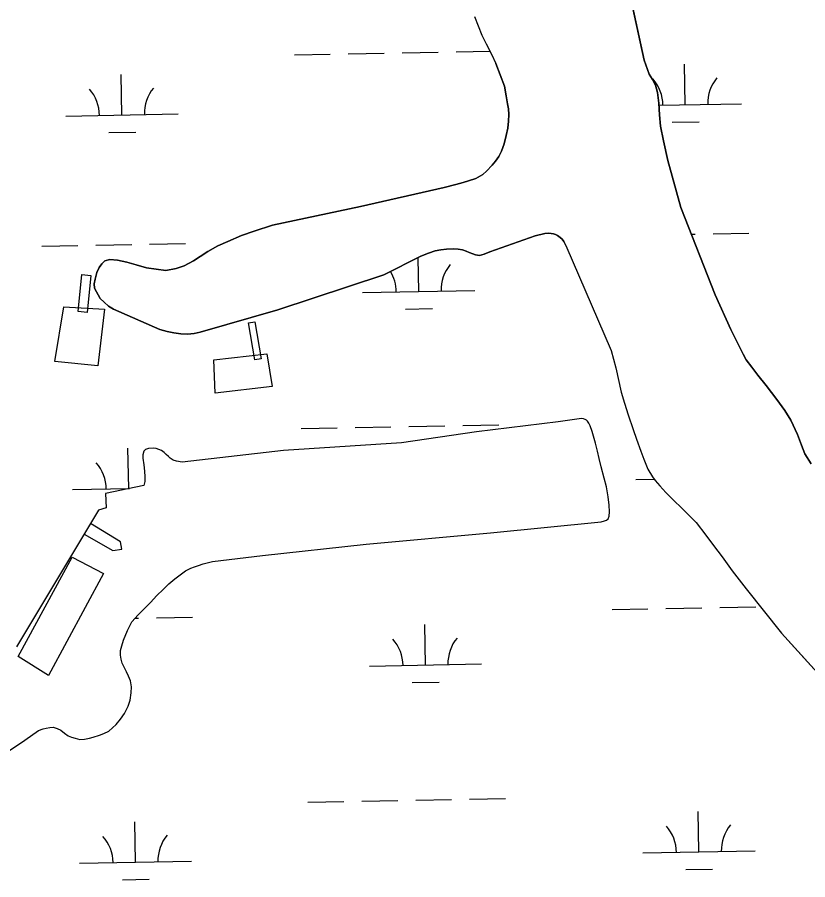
# Model space of a CAD drawing. Extents: x 3925854 to 3964121, y 224593 to 250589.
# Drawn here: x 3959969 to 3960673, y 230920 to 231688 of the extents above; entities that cross this region are included whole.
import ezdxf

# ---------------------------------------------------------------- set-up
doc = ezdxf.new("R2010")
doc.units = 0
for name, color, linetype in [('V-BLDG-OTLN', 7, 'Continuous'), ('V-CHAN-DOCK', 7, 'Continuous'), ('V-TOPO-SHOR', 7, 'Continuous'), ('V-WETL-SWMP', 7, 'Continuous')]:
    doc.layers.add(name, color=color, linetype=linetype)

msp = doc.modelspace()

# ---------------------------------------------------------------- linework, layer by layer
at = {"layer": 'V-BLDG-OTLN'}
for points in [[(3960002.711, 231381.109), (3960010.633, 231429.762), (3960047.014, 231427.794), (3960041.134, 231377.337)], [(3960145.578, 231353.003), (3960144.439, 231382.736), (3960191.617, 231387.89), (3960196.348, 231358.909)], [(3959969.933, 231118.433), (3960018.278, 231206.87), (3960046.141, 231192.386), (3959997.016, 231101.646)]]:
    msp.add_lwpolyline(points, close=True, dxfattribs=at)
at = {"layer": 'V-CHAN-DOCK'}
for points in [[(3960023.497, 231425.656), (3960026.895, 231458.507), (3960034.857, 231457.684), (3960031.458, 231424.833)], [(3960180.954, 231382.61), (3960175.29, 231415.461), (3960180.98, 231416.442), (3960186.644, 231383.591)]]:
    msp.add_lwpolyline(points, close=True, dxfattribs=at)
for points in [[(3960028.868, 231227.325), (3960054.3, 231212.872), (3960062.464, 231214.156), (3960061.245, 231220.628), (3960034.651, 231236.804)], [(3960028.9, 231227.39), (3960028.868, 231227.325)]]:
    msp.add_lwpolyline(points, dxfattribs=at)
at = {"layer": 'V-TOPO-SHOR'}
for points in [[(3960503.845, 231758.83), (3960527.792, 231649.518), (3960532.142, 231637.079), (3960535.132, 231632.215), (3960537.825, 231627.058), (3960539.56, 231620.73), (3960540.614, 231611.243), (3960541.227, 231600.659), (3960542.353, 231590.513), (3960544.864, 231577.494), (3960548.894, 231560.06), (3960560.377, 231518.19), (3960590.796, 231440.444), (3960604.903, 231409.513), (3960615.747, 231387.71), (3960618.442, 231382.553), (3960623.483, 231376.137), (3960629.033, 231368.907), (3960636.483, 231359.687), (3960645.83, 231347.223), (3960652.839, 231337.637), (3960658.454, 231328.791), (3960664.125, 231316.124), (3960667.754, 231306.554), (3960670.877, 231298.897), (3960676.345, 231290.053)], [(3960376.672, 231688.162), (3960379.717, 231679.843), (3960383.133, 231671.669), (3960386.844, 231664.01), (3960391.651, 231654.876), (3960395.432, 231646.479)], [(3960457.851, 231484.294), (3960456.032, 231487.829), (3960454.572, 231489.967), (3960452.743, 231491.593), (3960450.545, 231493.366), (3960448.712, 231494.257), (3960446.951, 231494.853), (3960444.823, 231495.158), (3960442.693, 231495.535), (3960439.31, 231495.183), (3960430.631, 231493.094), (3960390.072, 231478.811), (3960385.136, 231476.706), (3960381.018, 231475.623), (3960377.565, 231476.079), (3960374.925, 231476.901), (3960371.916, 231478.238), (3960369.057, 231479.428), (3960365.754, 231480.472), (3960361.865, 231481.226), (3960357.529, 231481.468), (3960351.723, 231481.201), (3960346.427, 231480.491), (3960341.647, 231479.559), (3960335.466, 231477.679), (3960328.839, 231474.844), (3960295.692, 231458.395), (3960201.332, 231427.101), (3960132.233, 231407.15), (3960126.789, 231406.075), (3960120.762, 231405.515), (3960115.105, 231405.909), (3960108.642, 231406.675), (3960102.842, 231407.953), (3960096.311, 231409.747), (3960055.097, 231427.581), (3960050.483, 231430.397), (3960046.604, 231434.015), (3960043.165, 231437.339), (3960038.066, 231446.549), (3960037.716, 231450.152), (3960038.545, 231454.557), (3960040.19, 231460.279), (3960042.342, 231464.678), (3960044.636, 231468.049), (3960047.22, 231470.755), (3960051.636, 231471.836), (3960058.542, 231471.436), (3960066.91, 231469.558), (3960075.276, 231467.093), (3960084.301, 231464.406), (3960101.632, 231462.044), (3960110.68, 231463.91), (3960118.04, 231466.3), (3960126.365, 231470.671), (3960132.116, 231474.611), (3960139.118, 231479.059), (3960147.888, 231484.163), (3960156.725, 231488.087), (3960168.947, 231493.174), (3960180.359, 231497.307), (3960196.477, 231502.595), (3960274.966, 231519.268), (3960349.56, 231536.03), (3960360.007, 231538.627), (3960366.336, 231540.36), (3960371.193, 231541.88), (3960377.745, 231544.2), (3960384.008, 231547.698), (3960387.256, 231550.549), (3960392.423, 231555.814), (3960395.38, 231559.474), (3960398.266, 231563.65), (3960400.642, 231568.268), (3960403.024, 231575.016), (3960404.75, 231582.211), (3960406.251, 231588.963), (3960406.796, 231595.06), (3960407.189, 231600.938), (3960406.847, 231606.009), (3960405.913, 231610.569), (3960404.625, 231617.631), (3960403.198, 231626.308), (3960395.432, 231646.479)], [(3960457.851, 231484.294), (3960498.262, 231390.993), (3960502.45, 231375.543), (3960507.269, 231353.695), (3960510.161, 231343.908), (3960513.419, 231333.752), (3960517.912, 231320.575), (3960520.81, 231311.965), (3960524.728, 231301.436), (3960527.413, 231294.149), (3960530.897, 231285.167), (3960534.978, 231278.46)], [(3960496.507, 231253.157), (3960495.513, 231260.73), (3960494.012, 231269.483), (3960492.066, 231277.282), (3960489.396, 231287.362), (3960487.739, 231294.645), (3960486.008, 231301.414), (3960484.28, 231308.33), (3960482.472, 231314.732), (3960481.317, 231318.926), (3960479.502, 231323.858), (3960478.265, 231326.362), (3960477.245, 231327.984), (3960476.295, 231328.945), (3960475.121, 231329.463), (3960473.507, 231329.985), (3960471.744, 231330.362), (3960451.008, 231327.374), (3960378.361, 231318.463), (3960311.517, 231308.864), (3960206.547, 231301.87), (3960116.258, 231291.649), (3960111.118, 231292.261), (3960108.181, 231293.232), (3960105.398, 231295.007), (3960103.862, 231296.41), (3960101.959, 231298.331), (3960100.133, 231300.177), (3960097.79, 231301.952), (3960095.514, 231302.919), (3960093.02, 231303.591), (3960090.23, 231304.045), (3960086.259, 231303.55), (3960083.536, 231302.681), (3960081.985, 231301.219), (3960081.088, 231298.137), (3960081.148, 231295.124), (3960081.928, 231289.24), (3960082.563, 231283.506), (3960082.978, 231278.359), (3960082.813, 231274.247), (3960082.061, 231270.649), (3960048.003, 231263.538), (3960048.603, 231250.822), (3960041.613, 231248.796), (3959968.571, 231127.088)], [(3960534.978, 231278.46), (3960537.61, 231275.142), (3960541.626, 231270.345), (3960546.889, 231264.441), (3960553.765, 231257.574), (3960561.299, 231250.558), (3960567.881, 231243.912), (3960573.878, 231237.711), (3960582.715, 231226.571), (3960589.506, 231217.353), (3960597.026, 231207.322), (3960606.005, 231194.715), (3960618.567, 231178.708), (3960649.904, 231139.169), (3960699.32, 231084.922)], [(3959931.287, 231014.171), (3959975.889, 231043.941), (3959988.277, 231052.553), (3959992.326, 231054.003), (3959994.974, 231054.726), (3959998.21, 231055.371), (3960001.151, 231055.578), (3960004.892, 231054.458), (3960007.97, 231052.825), (3960011.487, 231050.089), (3960014.635, 231047.945), (3960017.641, 231046.608), (3960020.871, 231045.637), (3960025.055, 231044.586), (3960029.024, 231044.789), (3960033.509, 231045.649), (3960036.968, 231046.661), (3960042.637, 231048.471), (3960046.465, 231049.85), (3960050.882, 231052.033), (3960057.231, 231057.806), (3960061.37, 231062.637), (3960064.774, 231067.837), (3960068.186, 231074.362), (3960069.828, 231079.72), (3960070.813, 231086.107), (3960070.987, 231091.545), (3960070.058, 231096.841), (3960068.46, 231100.89), (3960066.642, 231104.793), (3960064.604, 231108.992), (3960062.859, 231112.674), (3960061.771, 231116.133), (3960061.128, 231119.738), (3960061.368, 231123.776), (3960062.417, 231128.034), (3960063.912, 231133.17), (3960067.334, 231141.68), (3960071.338, 231149.229), (3960076.877, 231155.522), (3960083.081, 231161.74), (3960088.25, 231166.932), (3960093.419, 231172.418), (3960099.549, 231178.341), (3960104.421, 231183.094), (3960109.586, 231187.553), (3960115.486, 231192.005), (3960119.099, 231194.78), (3960123.742, 231197.111), (3960127.127, 231198.344), (3960130.586, 231199.577), (3960134.783, 231200.951), (3960143.245, 231203.189), (3960187.728, 231208.268), (3960280.146, 231218.406), (3960390.791, 231228.458), (3960489.234, 231238.276), (3960492.251, 231239.142), (3960494.237, 231239.793), (3960495.566, 231240.963), (3960496.533, 231243.384), (3960496.92, 231247.277), (3960496.507, 231253.157)]]:
    msp.add_lwpolyline(points, dxfattribs=at)
at = {"layer": 'V-WETL-SWMP'}
for p, q in [((3960527.792, 231649.518), (3960503.845, 231758.831)), ((3960376.672, 231688.162), (3960379.718, 231679.843)), ((3960379.718, 231679.843), (3960383.133, 231671.67)), ((3960383.133, 231671.67), (3960386.844, 231664.01)), ((3960386.844, 231664.01), (3960391.65, 231654.875)), ((3960216.135, 231654.142), (3960248.13, 231654.724)), ((3960264.127, 231655.015), (3960296.122, 231655.597)), ((3960312.119, 231655.887), (3960344.114, 231656.469)), ((3960360.111, 231656.76), (3960390.369, 231657.31)), ((3960391.65, 231654.875), (3960395.431, 231646.479)), ((3960395.431, 231646.479), (3960403.197, 231626.309)), ((3960532.141, 231637.078), (3960527.792, 231649.518)), ((3960564.316, 231609.723), (3960563.662, 231645.717)), ((3960062.491, 231600.598), (3960061.837, 231636.592)), ((3960535.131, 231632.214), (3960532.141, 231637.078)), ((3960537.825, 231627.057), (3960535.131, 231632.214)), ((3960403.197, 231626.309), (3960404.625, 231617.631)), ((3960539.559, 231620.729), (3960537.825, 231627.057)), ((3960540.615, 231611.244), (3960539.559, 231620.729)), ((3960404.625, 231617.631), (3960405.914, 231610.57)), ((3960405.914, 231610.57), (3960406.847, 231606.009)), ((3960406.847, 231606.009), (3960407.19, 231600.937)), ((3960541.226, 231600.66), (3960540.615, 231611.244)), ((3960540.728, 231609.294), (3960614.308, 231610.632)), ((3960012.499, 231599.689), (3960112.483, 231601.507)), ((3960407.19, 231600.937), (3960406.795, 231595.06)), ((3960542.353, 231590.513), (3960541.226, 231600.66)), ((3960406.795, 231595.06), (3960406.251, 231588.964)), ((3960544.863, 231577.494), (3960542.353, 231590.513)), ((3960552.599, 231594.076), (3960576.595, 231594.513)), ((3960050.774, 231584.951), (3960074.77, 231585.388)), ((3960404.749, 231582.21), (3960403.024, 231575.017)), ((3960406.251, 231588.964), (3960404.749, 231582.21)), ((3960403.024, 231575.017), (3960400.641, 231568.267)), ((3960548.894, 231560.059), (3960544.863, 231577.494)), ((3960400.641, 231568.267), (3960398.267, 231563.649)), ((3960395.381, 231559.474), (3960392.424, 231555.814)), ((3960398.267, 231563.649), (3960395.381, 231559.474)), ((3960560.378, 231518.191), (3960548.894, 231560.059)), ((3960392.424, 231555.814), (3960387.255, 231550.548)), ((3960377.745, 231544.2), (3960371.193, 231541.88)), ((3960384.008, 231547.698), (3960377.745, 231544.2)), ((3960387.255, 231550.548), (3960384.008, 231547.698)), ((3960349.56, 231536.031), (3960274.966, 231519.267)), ((3960360.008, 231538.627), (3960349.56, 231536.031)), ((3960366.336, 231540.36), (3960360.008, 231538.627)), ((3960371.193, 231541.88), (3960366.336, 231540.36)), ((3960274.966, 231519.267), (3960196.476, 231502.594)), ((3960590.796, 231440.445), (3960560.378, 231518.191)), ((3960196.476, 231502.594), (3960180.358, 231497.307)), ((3960168.948, 231493.173), (3960156.725, 231488.087)), ((3960180.358, 231497.307), (3960168.948, 231493.173)), ((3960390.071, 231478.812), (3960430.63, 231493.095)), ((3960430.63, 231493.095), (3960439.311, 231495.184)), ((3960439.311, 231495.184), (3960442.693, 231495.535)), ((3960442.693, 231495.535), (3960444.823, 231495.158)), ((3960444.823, 231495.158), (3960446.952, 231494.854)), ((3960446.952, 231494.854), (3960448.713, 231494.257)), ((3960448.713, 231494.257), (3960450.546, 231493.367)), ((3960450.546, 231493.367), (3960452.742, 231491.593)), ((3960452.742, 231491.593), (3960454.571, 231489.967)), ((3960454.571, 231489.967), (3960456.031, 231487.829)), ((3960569.698, 231494.37), (3960573.006, 231494.43)), ((3960589.003, 231494.721), (3960620.998, 231495.302)), ((3959991.194, 231483.851), (3960023.188, 231484.432)), ((3960039.186, 231484.723), (3960071.181, 231485.305)), ((3960087.178, 231485.596), (3960119.173, 231486.178)), ((3960147.887, 231484.162), (3960139.118, 231479.06)), ((3960156.725, 231488.087), (3960147.887, 231484.162)), ((3960456.031, 231487.829), (3960457.851, 231484.293)), ((3960457.851, 231484.293), (3960498.261, 231390.994)), ((3960132.116, 231474.611), (3960126.365, 231470.67)), ((3960139.118, 231479.06), (3960132.116, 231474.611)), ((3960295.691, 231458.395), (3960328.838, 231474.844)), ((3960328.838, 231474.844), (3960335.466, 231477.678)), ((3960335.466, 231477.678), (3960341.647, 231479.559)), ((3960341.647, 231479.559), (3960346.428, 231480.491)), ((3960346.428, 231480.491), (3960351.723, 231481.201)), ((3960351.723, 231481.201), (3960357.529, 231481.467)), ((3960357.529, 231481.467), (3960361.864, 231481.226)), ((3960361.864, 231481.226), (3960365.755, 231480.472)), ((3960365.755, 231480.472), (3960369.057, 231479.428)), ((3960369.057, 231479.428), (3960371.917, 231478.238)), ((3960371.917, 231478.238), (3960374.924, 231476.901)), ((3960374.924, 231476.901), (3960377.565, 231476.08)), ((3960377.565, 231476.08), (3960381.017, 231475.622)), ((3960381.017, 231475.622), (3960385.137, 231476.705)), ((3960385.137, 231476.705), (3960390.071, 231478.812)), ((3960044.636, 231468.049), (3960042.342, 231464.679)), ((3960047.221, 231470.755), (3960044.636, 231468.049)), ((3960051.636, 231471.836), (3960047.221, 231470.755)), ((3960058.541, 231471.436), (3960051.636, 231471.836)), ((3960066.91, 231469.559), (3960058.541, 231471.436)), ((3960075.275, 231467.093), (3960066.91, 231469.559)), ((3960084.301, 231464.405), (3960075.275, 231467.093)), ((3960126.365, 231470.67), (3960118.04, 231466.301)), ((3960326.826, 231443.516), (3960326.28, 231473.575)), ((3960040.19, 231460.28), (3960038.546, 231454.556)), ((3960042.342, 231464.679), (3960040.19, 231460.28)), ((3960101.632, 231462.044), (3960084.301, 231464.405)), ((3960110.68, 231463.911), (3960101.632, 231462.044)), ((3960118.04, 231466.301), (3960110.68, 231463.911)), ((3960038.546, 231454.556), (3960037.716, 231450.151)), ((3960201.332, 231427.101), (3960295.691, 231458.395)), ((3960037.716, 231450.151), (3960038.066, 231446.549)), ((3960038.066, 231446.549), (3960043.166, 231437.339)), ((3960276.835, 231442.607), (3960376.818, 231444.425)), ((3960043.166, 231437.339), (3960046.604, 231434.015)), ((3960604.903, 231409.514), (3960590.796, 231440.445)), ((3960046.604, 231434.015), (3960050.482, 231430.396)), ((3960050.482, 231430.396), (3960055.098, 231427.581)), ((3960315.109, 231427.869), (3960339.105, 231428.305)), ((3960055.098, 231427.581), (3960096.311, 231409.747)), ((3960132.233, 231407.15), (3960201.332, 231427.101)), ((3960096.311, 231409.747), (3960102.843, 231407.952)), ((3960102.843, 231407.952), (3960108.642, 231406.675)), ((3960108.642, 231406.675), (3960115.105, 231405.909)), ((3960115.105, 231405.909), (3960120.762, 231405.515)), ((3960120.762, 231405.515), (3960126.79, 231406.074)), ((3960126.79, 231406.074), (3960132.233, 231407.15)), ((3960615.748, 231387.711), (3960604.903, 231409.514)), ((3960498.261, 231390.994), (3960502.449, 231375.543)), ((3960618.442, 231382.554), (3960615.748, 231387.711)), ((3960623.482, 231376.136), (3960618.442, 231382.554)), ((3960502.449, 231375.543), (3960507.268, 231353.695)), ((3960629.032, 231368.908), (3960623.482, 231376.136)), ((3960636.484, 231359.687), (3960629.032, 231368.908)), ((3960645.83, 231347.223), (3960636.484, 231359.687)), ((3960507.268, 231353.695), (3960510.161, 231343.907)), ((3960510.161, 231343.907), (3960513.419, 231333.751)), ((3960652.839, 231337.637), (3960645.83, 231347.223)), ((3960658.454, 231328.791), (3960652.839, 231337.637)), ((3960471.745, 231330.362), (3960451.008, 231327.375)), ((3960473.507, 231329.986), (3960471.745, 231330.362)), ((3960475.121, 231329.464), (3960473.507, 231329.986)), ((3960476.294, 231328.944), (3960475.121, 231329.464)), ((3960477.245, 231327.984), (3960476.294, 231328.944)), ((3960513.419, 231333.751), (3960517.912, 231320.575)), ((3960664.126, 231316.125), (3960658.454, 231328.791)), ((3960222.183, 231321.522), (3960254.178, 231322.104)), ((3960270.175, 231322.395), (3960302.17, 231322.977)), ((3960318.167, 231323.267), (3960350.162, 231323.849)), ((3960366.159, 231324.14), (3960398.154, 231324.722)), ((3960451.008, 231327.375), (3960378.361, 231318.464)), ((3960478.266, 231326.363), (3960477.245, 231327.984)), ((3960479.503, 231323.858), (3960478.266, 231326.363)), ((3960481.317, 231318.926), (3960479.503, 231323.858)), ((3960378.361, 231318.464), (3960311.517, 231308.864)), ((3960482.472, 231314.732), (3960481.317, 231318.926)), ((3960484.279, 231308.33), (3960482.472, 231314.732)), ((3960517.912, 231320.575), (3960520.81, 231311.964)), ((3960667.754, 231306.554), (3960664.126, 231316.125)), ((3960311.517, 231308.864), (3960206.547, 231301.871)), ((3960486.009, 231301.414), (3960484.279, 231308.33)), ((3960520.81, 231311.964), (3960524.728, 231301.437)), ((3960670.877, 231298.897), (3960667.754, 231306.554)), ((3960068.539, 231267.978), (3960067.885, 231303.972)), ((3960081.986, 231301.219), (3960081.089, 231298.137)), ((3960081.089, 231298.137), (3960081.148, 231295.124)), ((3960083.536, 231302.681), (3960081.986, 231301.219)), ((3960086.259, 231303.55), (3960083.536, 231302.681)), ((3960090.23, 231304.045), (3960086.259, 231303.55)), ((3960093.02, 231303.591), (3960090.23, 231304.045)), ((3960095.515, 231302.918), (3960093.02, 231303.591)), ((3960097.789, 231301.952), (3960095.515, 231302.918)), ((3960100.132, 231300.177), (3960097.789, 231301.952)), ((3960101.96, 231298.331), (3960100.132, 231300.177)), ((3960103.861, 231296.411), (3960101.96, 231298.331)), ((3960206.547, 231301.871), (3960116.258, 231291.649)), ((3960487.74, 231294.645), (3960486.009, 231301.414)), ((3960524.728, 231301.437), (3960527.412, 231294.149)), ((3960676.346, 231290.053), (3960670.877, 231298.897)), ((3960081.148, 231295.124), (3960081.928, 231289.241)), ((3960105.398, 231295.008), (3960103.861, 231296.411)), ((3960108.182, 231293.231), (3960105.398, 231295.008)), ((3960111.117, 231292.261), (3960108.182, 231293.231)), ((3960116.258, 231291.649), (3960111.117, 231292.261)), ((3960489.396, 231287.362), (3960487.74, 231294.645)), ((3960527.412, 231294.149), (3960530.896, 231285.167)), ((3960081.928, 231289.241), (3960082.562, 231283.506)), ((3960082.562, 231283.506), (3960082.979, 231278.36)), ((3960492.066, 231277.282), (3960489.396, 231287.362)), ((3960530.896, 231285.167), (3960534.979, 231278.46)), ((3960082.979, 231278.36), (3960082.812, 231274.246)), ((3960494.013, 231269.483), (3960492.066, 231277.282)), ((3960520.372, 231276.194), (3960536.542, 231276.488)), ((3960534.979, 231278.46), (3960537.609, 231275.141)), ((3960537.609, 231275.141), (3960541.627, 231270.345)), ((3960018.547, 231267.069), (3960069.339, 231267.993)), ((3960082.06, 231270.649), (3960048.002, 231263.537)), ((3960082.812, 231274.246), (3960082.06, 231270.649)), ((3960495.514, 231260.731), (3960494.013, 231269.483)), ((3960541.627, 231270.345), (3960546.89, 231264.441)), ((3960048.002, 231263.537), (3960048.602, 231250.821)), ((3960496.507, 231253.157), (3960495.514, 231260.731)), ((3960546.89, 231264.441), (3960553.765, 231257.574)), ((3960496.92, 231247.277), (3960496.507, 231253.157)), ((3960553.765, 231257.574), (3960561.3, 231250.557)), ((3960041.612, 231248.797), (3959968.572, 231127.088)), ((3960048.602, 231250.821), (3960041.612, 231248.797)), ((3960496.534, 231243.384), (3960496.92, 231247.277)), ((3960561.3, 231250.557), (3960567.882, 231243.911)), ((3960390.79, 231228.458), (3960489.234, 231238.275)), ((3960489.234, 231238.275), (3960492.251, 231239.142)), ((3960492.251, 231239.142), (3960494.238, 231239.794)), ((3960494.238, 231239.794), (3960495.567, 231240.963)), ((3960495.567, 231240.963), (3960496.534, 231243.384)), ((3960567.882, 231243.911), (3960573.878, 231237.71)), ((3960573.878, 231237.71), (3960582.716, 231226.571)), ((3960280.146, 231218.407), (3960390.79, 231228.458)), ((3960582.716, 231226.571), (3960589.506, 231217.353)), ((3960187.727, 231208.268), (3960280.146, 231218.407)), ((3960589.506, 231217.353), (3960597.027, 231207.323)), ((3960143.244, 231203.19), (3960187.727, 231208.268)), ((3960597.027, 231207.323), (3960606.005, 231194.714)), ((3960123.741, 231197.111), (3960127.127, 231198.344)), ((3960127.127, 231198.344), (3960130.587, 231199.576)), ((3960130.587, 231199.576), (3960134.782, 231200.952)), ((3960134.782, 231200.952), (3960143.244, 231203.19)), ((3960109.586, 231187.552), (3960115.486, 231192.006)), ((3960115.486, 231192.006), (3960119.1, 231194.781)), ((3960119.1, 231194.781), (3960123.741, 231197.111)), ((3960606.005, 231194.714), (3960618.568, 231178.708)), ((3960099.548, 231178.341), (3960104.421, 231183.094)), ((3960104.421, 231183.094), (3960109.586, 231187.552)), ((3960093.42, 231172.418), (3960099.548, 231178.341)), ((3960618.568, 231178.708), (3960649.903, 231139.17)), ((3960088.25, 231166.931), (3960093.42, 231172.418)), ((3960076.878, 231155.522), (3960083.081, 231161.739)), ((3960083.081, 231161.739), (3960088.25, 231166.931)), ((3960499.067, 231160.355), (3960531.062, 231160.937)), ((3960547.059, 231161.228), (3960579.054, 231161.81)), ((3960595.051, 231162.101), (3960627.046, 231162.682)), ((3960071.337, 231149.229), (3960076.878, 231155.522)), ((3960074.334, 231152.632), (3960077.229, 231152.685)), ((3960093.226, 231152.976), (3960125.221, 231153.558)), ((3960067.333, 231141.679), (3960071.337, 231149.229)), ((3960332.875, 231110.896), (3960332.22, 231146.89)), ((3960063.911, 231133.171), (3960067.333, 231141.679)), ((3960649.903, 231139.17), (3960699.319, 231084.922)), ((3960062.417, 231128.034), (3960063.911, 231133.171)), ((3960061.128, 231119.737), (3960061.368, 231123.777)), ((3960061.368, 231123.777), (3960062.417, 231128.034)), ((3960061.772, 231116.133), (3960061.128, 231119.737)), ((3960062.858, 231112.674), (3960061.772, 231116.133)), ((3960064.604, 231108.991), (3960062.858, 231112.674)), ((3960066.641, 231104.793), (3960064.604, 231108.991)), ((3960282.883, 231109.987), (3960382.866, 231111.805)), ((3960068.46, 231100.889), (3960066.641, 231104.793)), ((3960070.057, 231096.84), (3960068.46, 231100.889)), ((3960070.987, 231091.544), (3960070.057, 231096.84)), ((3960070.814, 231086.107), (3960070.987, 231091.544)), ((3960321.157, 231095.249), (3960345.153, 231095.685)), ((3960069.828, 231079.719), (3960070.814, 231086.107)), ((3960068.186, 231074.362), (3960069.828, 231079.719)), ((3960061.369, 231062.637), (3960064.774, 231067.838)), ((3960064.774, 231067.838), (3960068.186, 231074.362)), ((3960057.231, 231057.807), (3960061.369, 231062.637)), ((3959975.889, 231043.941), (3959988.276, 231052.553)), ((3959988.276, 231052.553), (3959992.325, 231054.003)), ((3959992.325, 231054.003), (3959994.974, 231054.725)), ((3959994.974, 231054.725), (3959998.21, 231055.371)), ((3959998.21, 231055.371), (3960001.151, 231055.577)), ((3960001.151, 231055.577), (3960004.893, 231054.457)), ((3960004.893, 231054.457), (3960007.971, 231052.826)), ((3960007.971, 231052.826), (3960011.486, 231050.09)), ((3960046.464, 231049.849), (3960050.883, 231052.032)), ((3960050.883, 231052.032), (3960057.231, 231057.807)), ((3960011.486, 231050.09), (3960014.635, 231047.944)), ((3960014.635, 231047.944), (3960017.642, 231046.607)), ((3960017.642, 231046.607), (3960020.87, 231045.636)), ((3960020.87, 231045.636), (3960025.054, 231044.587)), ((3960025.054, 231044.587), (3960029.023, 231044.788)), ((3960029.023, 231044.788), (3960033.51, 231045.649)), ((3960033.51, 231045.649), (3960036.969, 231046.661)), ((3960036.969, 231046.661), (3960042.636, 231048.471)), ((3960042.636, 231048.471), (3960046.464, 231049.849)), ((3959931.288, 231014.172), (3959975.889, 231043.941)), ((3960324.215, 230990.647), (3960356.21, 230991.229)), ((3960372.207, 230991.52), (3960404.202, 230992.102)), ((3960228.231, 230988.902), (3960260.226, 230989.484)), ((3960276.223, 230989.775), (3960308.218, 230990.357)), ((3960576.412, 230944.483), (3960575.758, 230980.477)), ((3960074.587, 230935.358), (3960073.933, 230971.352)), ((3960526.42, 230943.574), (3960626.404, 230945.392)), ((3960024.595, 230934.449), (3960124.579, 230936.267)), ((3960564.695, 230928.836), (3960588.691, 230929.273)), ((3960062.87, 230919.711), (3960086.866, 230920.148))]:
    msp.add_line(p, q, dxfattribs=at)
for centre, start, end in [((3960509.074, 231609.193), 0.269879, 41.813537), ((3960619.541, 231611.202), 140.269876, 181.813534), ((3960007.249, 231600.069), 0.269879, 41.813537), ((3960117.716, 231602.077), 140.269876, 181.813534), ((3960382.052, 231444.995), 140.269876, 181.813534), ((3960271.584, 231442.986), 0.269879, 31.416792), ((3960013.297, 231267.448), 0.269879, 41.813537), ((3960277.632, 231110.366), 0.269879, 41.813537), ((3960388.1, 231112.375), 140.269876, 181.813534), ((3960631.637, 230945.962), 140.269876, 181.813534), ((3960521.17, 230943.953), 0.269879, 41.813537), ((3960019.345, 230934.828), 0.269879, 41.813537), ((3960129.812, 230936.837), 140.269876, 181.813534)]:
    msp.add_arc(centre, 35.246, start, end, dxfattribs=at)

doc.saveas('drawing.dxf')
